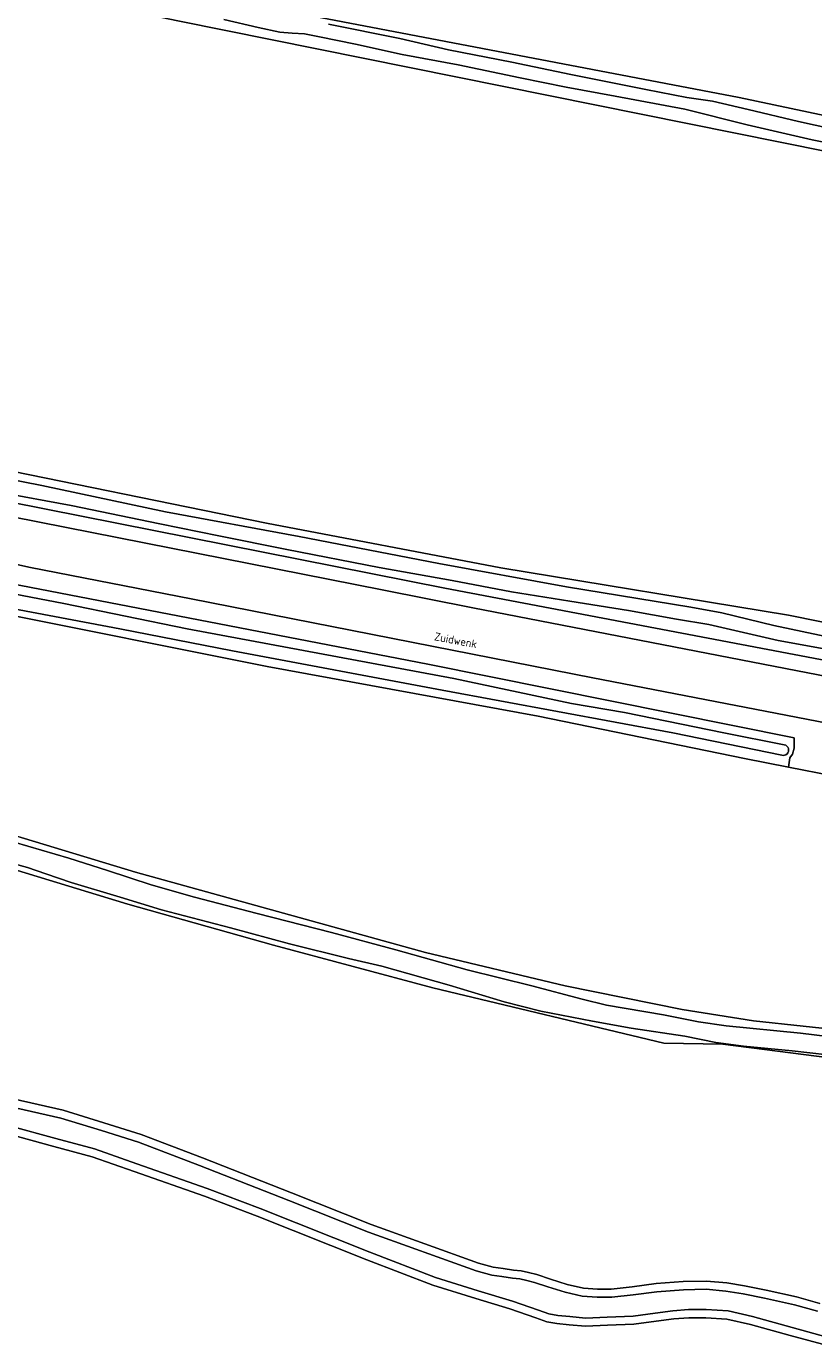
# Model space of a CAD drawing. Header units: metres. Extents: x 149984 to 156489, y 469398 to 478068.
# Tile 813 of 854: x 155167 to 155256, y 473217 to 473365. Entities that reach past the tile are written whole.
import ezdxf
from ezdxf.enums import TextEntityAlignment as Align

# ---------------------------------------------------------------- set-up
doc = ezdxf.new("R2010")
doc.units = ezdxf.units.M
doc.header["$LTSCALE"] = 0.75
for name, color, linetype, lineweight in [('B-WE-GR-GRAS-GV', 252, 'Continuous', 13), ('B-WE-OG-TERREIN_OEVER-GV', 252, 'Continuous', 18), ('B-WE-OG-TOPOGRAFIE-T18', 7, 'Continuous', 18), ('B-WE-OG-WATER_SLOOT-GV', 252, 'Continuous', 18), ('B-WE-OG-WEG-GV', 252, 'Continuous', 18), ('B-WE-VH-GESLOTENVERHARDING_ASFALT-GV', 252, 'Continuous', 18)]:
    doc.layers.add(name, color=color, linetype=linetype, lineweight=lineweight)
doc.styles.add('NLCS-ISO-M500-T18', font='NLCS-ISO.ttf', dxfattribs={"height": 0.9})

msp = doc.modelspace()

# ---------------------------------------------------------------- linework, layer by layer
at = {"layer": 'B-WE-GR-GRAS-GV', "flags": 128}
for points in [[(155335.193, 473335.265), (155184.222, 473365.667), (155141.756, 473374.53), (155102.863, 473386.437), (155043.356, 473404.693), (155042.973, 473405.385), (155042.955, 473406.523), (155036.077, 473407.713), (155035.473, 473402.335), (155033.778, 473387.999), (155033.515, 473384.53)], [(155042.955, 473406.523), (155043.172, 473407.445), (155043.804, 473407.824), (155046.044, 473407.535), (155051.139, 473406.054), (155057.167, 473404.767), (155089.898, 473394.109), (155123.235, 473384.055), (155147.445, 473377.441), (155169.802, 473371.884), (155247.193, 473357.068), (155335.976, 473338.294), (155337.283, 473338.018), (155341.602, 473336.866), (155343.236, 473336.43), (155346.279, 473363.682)], [(155058.264, 473348.422), (155062.252, 473347.189), (155082.754, 473340.796), (155160.409, 473316.19), (155194.144, 473309.31), (155220.47, 473304.283), (155252.749, 473298.992), (155294.553, 473290.525), (155323.742, 473283.905), (155333.05, 473281.794), (155333.432, 473283.996), (155333.857, 473286.445), (155341.913, 473332.858), (155340.66, 473333.51)], [(155257.722, 473280.938), (155252.751, 473281.92), (155247.799, 473282.899), (155224.647, 473287.661), (155194.22, 473293.217), (155162.801, 473299.501), (155139.716, 473305.521), (155117.557, 473312.995), (155114.382, 473303.999), (155111.141, 473295.599), (155110.479, 473291.894), (155112.596, 473290.307), (155113.187, 473290.129), (155153.276, 473278.07), (155179.47, 473270.132), (155212.014, 473261.137), (155227.69, 473257.366), (155240.787, 473254.72), (155248.791, 473253.464), (155265.526, 473251.678)], [(155286.538, 473245.581), (155245.357, 473250.824), (155238.743, 473250.956), (155212.813, 473257.174), (155194.954, 473261.936), (155178.593, 473266.534), (155125.469, 473282.74)], [(155160.887, 473245.778), (155171.327, 473243.422), (155175.902, 473242.01), (155180.076, 473240.719), (155186.967, 473238.08), (155196.982, 473234.143), (155205.915, 473230.609), (155217.957, 473226.256), (155219.613, 473225.806), (155220.706, 473225.654), (155221.865, 473225.49), (155222.723, 473225.392), (155223.561, 473225.214), (155224.502, 473224.979), (155226.029, 473224.46), (155227.904, 473223.874), (155229.724, 473223.476), (155231.309, 473223.363), (155232.854, 473223.363), (155235.196, 473223.597), (155237.883, 473223.967), (155240.922, 473224.196), (155243.536, 473224.254), (155245.834, 473224.04), (155247.799, 473223.732), (155250.233, 473223.237), (155253.636, 473222.479), (155256.257, 473221.738)], [(155257.103, 473217.012), (155252.906, 473218.161), (155248.462, 473219.4), (155245.835, 473219.992), (155243.476, 473220.139), (155241.565, 473220.139), (155239.864, 473220.01), (155237.896, 473219.745), (155235.382, 473219.414), (155232.421, 473219.297), (155229.945, 473219.18), (155228.122, 473219.358), (155226.739, 473219.476), (155225.607, 473219.694), (155224.382, 473220.113), (155221.463, 473221.147), (155217.661, 473222.302), (155212.833, 473223.808), (155205.427, 473226.637), (155193.101, 473231.532), (155187.191, 473233.786), (155179.31, 473236.565), (155174.576, 473238.203), (155170.288, 473239.36), (155165.12, 473240.788)]]:
    msp.add_lwpolyline(points, dxfattribs=at)
at = {"layer": 'B-WE-OG-TERREIN_OEVER-GV', "flags": 128}
for points in [[(155335.976, 473338.294), (155247.193, 473357.068), (155169.802, 473371.884), (155147.445, 473377.441), (155123.235, 473384.055), (155089.898, 473394.109), (155057.167, 473404.767), (155051.139, 473406.054), (155046.044, 473407.535), (155043.804, 473407.824), (155043.172, 473407.445), (155042.955, 473406.523), (155042.973, 473405.385), (155043.356, 473404.693), (155102.863, 473386.437), (155141.756, 473374.53), (155184.222, 473365.667), (155335.193, 473335.265)], [(155335.535, 473336.051), (155325.659, 473337.972), (155311.706, 473340.837), (155304.287, 473342.648), (155296.553, 473344.395), (155288.092, 473346.02), (155280.977, 473347.535), (155271.867, 473349.218), (155263.375, 473350.73), (155255.375, 473352.328), (155248.11, 473354.003), (155241.101, 473355.76), (155233.297, 473357.198), (155227.802, 473358.224), (155222.61, 473359.278), (155215.676, 473360.747), (155209.373, 473361.894), (155204.152, 473363.046), (155200.092, 473363.887), (155198.416, 473364.196), (155197.049, 473364.267), (155195.666, 473364.384), (155193.214, 473364.94), (155189.374, 473365.825)], [(155201.119, 473365.297), (155209.129, 473363.683), (155214.59, 473362.425), (155221.703, 473361.044), (155228.304, 473359.635), (155236.731, 473357.958), (155241.314, 473357.083), (155244.224, 473356.648), (155248.228, 473355.725), (155253.864, 473354.356), (155261.016, 473352.816), (155270.93, 473350.661), (155280.081, 473348.879), (155286.867, 473347.368), (155295.282, 473345.658), (155304.08, 473343.805), (155309.572, 473342.65), (155318.052, 473340.827), (155328.419, 473338.842), (155335.669, 473337.094)], [(155059.394, 473346.69), (155062.045, 473345.905), (155069.493, 473343.75), (155080.863, 473340.042), (155091.889, 473336.511), (155101.565, 473333.466), (155111.647, 473330.27), (155120.957, 473327.391), (155130.345, 473324.427), (155140.916, 473321.148), (155151.559, 473317.635), (155157.042, 473316.08), (155162.806, 473314.734), (155168.934, 473313.543), (155182.841, 473310.575), (155197.831, 473307.788), (155213.506, 473304.775), (155227.817, 473302.167), (155241.768, 473299.886), (155245.255, 473299.239), (155251.086, 473297.801), (155259.387, 473296.057)], [(155095.253, 473322.23), (155110.326, 473317.787), (155116.634, 473315.589), (155125.397, 473312.971), (155144.964, 473306.7), (155155.092, 473303.501), (155159.294, 473302.592), (155171.429, 473300.303), (155185.257, 473297.449), (155215.172, 473291.868), (155228.387, 473289.077), (155234.321, 473288.057), (155245.479, 473285.78), (155252.268, 473284.428)], [(155106.507, 473291.7), (155105.893, 473291.888), (155105.078, 473292.138), (155094.517, 473295.976), (155073.272, 473302.297), (155064.588, 473304.837), (155050.386, 473308.912), (155045.17, 473310.512), (155034.437, 473314.112), (155033.645, 473310.654), (155086.495, 473294.44), (155125.469, 473282.74), (155178.593, 473266.534), (155194.954, 473261.936), (155212.813, 473257.174), (155238.743, 473250.956), (155245.357, 473250.824), (155286.538, 473245.581)], [(155251.977, 473283.256), (155239.745, 473285.757), (155213.866, 473290.562), (155190.358, 473294.959), (155177.687, 473297.441), (155162.387, 473300.32), (155151.383, 473302.899), (155137.501, 473307.165), (155126.114, 473310.855), (155118.453, 473313.208)], [(155264.78, 473293.739), (155251.572, 473296.139), (155243.798, 473297.946), (155240.172, 473298.532), (155234.777, 473299.52), (155228.214, 473300.546), (155221.65, 473301.614), (155215.012, 473302.863), (155206.804, 473304.326), (155196.452, 473306.363), (155188.807, 473307.87), (155182.19, 473309.234), (155172.234, 473311.267), (155164.068, 473312.786)], [(155162.801, 473299.501), (155194.22, 473293.217), (155224.647, 473287.661), (155247.799, 473282.899), (155252.751, 473281.92), (155252.9, 473282.98), (155253.2, 473283.37), (155253.37, 473284.04), (155253.39, 473284.36), (155253.39, 473284.82), (155253.37, 473285.22), (155212.25, 473293.48), (155158.63, 473303.83)], [(155265.526, 473251.678), (155248.791, 473253.464), (155240.787, 473254.72), (155227.69, 473257.366), (155212.014, 473261.137), (155179.47, 473270.132), (155153.276, 473278.07)], [(155164.297, 473273.968), (155171.976, 473271.711), (155176.314, 473270.317), (155181.231, 473268.72), (155186.062, 473267.346), (155193.096, 473265.515), (155201.439, 473263.387), (155208.67, 473261.433), (155216.687, 473259.183), (155223.92, 473257.388), (155229.592, 473255.877), (155232.308, 473255.211), (155238.703, 473254.121), (155242.639, 473253.344), (155245.747, 473252.913), (155254.09, 473252.058), (155262.982, 473250.976)], [(155259.079, 473249.426), (155253.15, 473250.083), (155247.702, 473250.609), (155244.598, 473251.044), (155241.086, 473251.75), (155235.074, 473252.623), (155230.742, 473253.432), (155224.93, 473254.554), (155220.837, 473255.581), (155214.663, 473257.45), (155207.101, 473259.579), (155203.362, 473260.459), (155196.75, 473262.087), (155190.102, 473263.892), (155182.372, 473265.901), (155177.752, 473267.322), (155172.233, 473268.966), (155169.413, 473269.958), (155167.349, 473270.664), (155165.845, 473271.074)], [(155160.693, 473244.888), (155171.092, 473242.541), (155175.632, 473241.139), (155179.778, 473239.857), (155186.637, 473237.23), (155196.648, 473233.296), (155205.592, 473229.757), (155217.682, 473225.386), (155219.43, 473224.912), (155220.58, 473224.752), (155221.749, 473224.586), (155222.576, 473224.492), (155223.356, 473224.326), (155224.244, 473224.104), (155225.747, 473223.593), (155227.67, 473222.993), (155229.593, 473222.572), (155231.276, 473222.452), (155232.899, 473222.452), (155235.303, 473222.692), (155237.979, 473223.06), (155240.967, 473223.285), (155243.504, 473223.342), (155245.721, 473223.135), (155247.638, 473222.834), (155250.043, 473222.346), (155253.413, 473221.595), (155256.006, 473220.862)], [(155256.257, 473221.738), (155253.636, 473222.479), (155250.233, 473223.237), (155247.799, 473223.732), (155245.834, 473224.04), (155243.536, 473224.254), (155240.922, 473224.196), (155237.883, 473223.967), (155235.196, 473223.597), (155232.854, 473223.363), (155231.309, 473223.363), (155229.724, 473223.476), (155227.904, 473223.874), (155226.029, 473224.46), (155224.502, 473224.979), (155223.561, 473225.214), (155222.723, 473225.392), (155221.865, 473225.49), (155220.706, 473225.654), (155219.613, 473225.806), (155217.957, 473226.256), (155205.915, 473230.609), (155196.982, 473234.143), (155186.967, 473238.08), (155180.076, 473240.719), (155175.902, 473242.01), (155171.327, 473243.422), (155160.887, 473245.778)], [(155165.12, 473240.788), (155170.288, 473239.36), (155174.576, 473238.203), (155179.31, 473236.565), (155187.191, 473233.786), (155193.101, 473231.532), (155205.427, 473226.637), (155212.833, 473223.808), (155217.661, 473222.302), (155221.463, 473221.147), (155224.382, 473220.113), (155225.607, 473219.694), (155226.739, 473219.476), (155228.122, 473219.358), (155229.945, 473219.18), (155232.421, 473219.297), (155235.382, 473219.414), (155237.896, 473219.745), (155239.864, 473220.01), (155241.565, 473220.139), (155243.476, 473220.139), (155245.835, 473219.992), (155248.462, 473219.4), (155252.906, 473218.161), (155257.103, 473217.012)], [(155257.344, 473217.89), (155253.149, 473219.039), (155248.685, 473220.284), (155245.965, 473220.897), (155243.504, 473221.051), (155241.531, 473221.051), (155239.768, 473220.917), (155237.776, 473220.649), (155235.305, 473220.323), (155232.382, 473220.208), (155229.968, 473220.093), (155228.206, 473220.265), (155226.865, 473220.38), (155225.842, 473220.577), (155224.681, 473220.974), (155221.748, 473222.013), (155217.929, 473223.173), (155213.132, 473224.67), (155205.758, 473227.486), (155193.432, 473232.381), (155187.505, 473234.642), (155179.611, 473237.426), (155174.844, 473239.075), (155170.528, 473240.239), (155165.334, 473241.674)]]:
    msp.add_lwpolyline(points, dxfattribs=at)
msp.add_lwpolyline([(155062.252, 473347.189), (155058.264, 473348.422), (155057.502, 473347.626), (155056.867, 473346.316), (155057.168, 473344.501), (155059.813, 473343.633), (155068.27, 473341.04), (155096.58, 473332.09), (155147.82, 473316.29), (155157.92, 473313.11), (155158.89, 473312.89), (155161.1, 473312.5), (155214.17, 473302.01), (155277.03, 473290.09), (155323.297, 473281.104), (155323.511, 473282.21), (155323.742, 473283.905), (155294.553, 473290.525), (155252.749, 473298.992), (155220.47, 473304.283), (155194.144, 473309.31), (155160.409, 473316.19), (155082.754, 473340.796)], close=True, dxfattribs=at)
at = {"layer": 'B-WE-OG-TERREIN_OEVER-GV'}
msp.add_lwpolyline([(155252.268, 473284.428, -1.0480039), (155251.977, 473283.256)], format="xyb", dxfattribs=at)
at = {"layer": 'B-WE-OG-WATER_SLOOT-GV', "flags": 128}
for points in [[(155189.374, 473365.825), (155193.214, 473364.94), (155195.666, 473364.384), (155197.049, 473364.267), (155198.416, 473364.196), (155200.092, 473363.887), (155204.152, 473363.046), (155209.373, 473361.894), (155215.676, 473360.747), (155222.61, 473359.278), (155227.802, 473358.224), (155233.297, 473357.198), (155241.101, 473355.76), (155248.11, 473354.003), (155255.375, 473352.328), (155263.375, 473350.73), (155271.867, 473349.218), (155280.977, 473347.535), (155288.092, 473346.02), (155296.553, 473344.395), (155304.287, 473342.648), (155311.706, 473340.837), (155325.659, 473337.972), (155335.535, 473336.051)], [(155335.669, 473337.094), (155328.419, 473338.842), (155318.052, 473340.827), (155309.572, 473342.65), (155304.08, 473343.805), (155295.282, 473345.658), (155286.867, 473347.368), (155280.081, 473348.879), (155270.93, 473350.661), (155261.016, 473352.816), (155253.864, 473354.356), (155248.228, 473355.725), (155244.224, 473356.648), (155241.314, 473357.083), (155236.731, 473357.958), (155228.304, 473359.635), (155221.703, 473361.044), (155214.59, 473362.425), (155209.129, 473363.683), (155201.119, 473365.297)], [(155259.387, 473296.057), (155251.086, 473297.801), (155245.255, 473299.239), (155241.768, 473299.886), (155227.817, 473302.167), (155213.506, 473304.775), (155197.831, 473307.788), (155182.841, 473310.575), (155168.934, 473313.543), (155162.806, 473314.734), (155157.042, 473316.08), (155151.559, 473317.635), (155140.916, 473321.148), (155130.345, 473324.427), (155120.957, 473327.391), (155111.647, 473330.27), (155101.565, 473333.466), (155091.889, 473336.511), (155080.863, 473340.042), (155069.493, 473343.75), (155062.045, 473345.905), (155059.394, 473346.69)], [(155252.268, 473284.428), (155245.479, 473285.78), (155234.321, 473288.057), (155228.387, 473289.077), (155215.172, 473291.868), (155185.257, 473297.449), (155171.429, 473300.303), (155159.294, 473302.592), (155155.092, 473303.501), (155144.964, 473306.7), (155125.397, 473312.971), (155116.634, 473315.589), (155110.326, 473317.787), (155095.253, 473322.23)], [(155118.453, 473313.208), (155126.114, 473310.855), (155137.501, 473307.165), (155151.383, 473302.899), (155162.387, 473300.32), (155177.687, 473297.441), (155190.358, 473294.959), (155213.866, 473290.562), (155239.745, 473285.757), (155251.977, 473283.256)], [(155164.068, 473312.786), (155172.234, 473311.267), (155182.19, 473309.234), (155188.807, 473307.87), (155196.452, 473306.363), (155206.804, 473304.326), (155215.012, 473302.863), (155221.65, 473301.614), (155228.214, 473300.546), (155234.777, 473299.52), (155240.172, 473298.532), (155243.798, 473297.946), (155251.572, 473296.139), (155264.78, 473293.739)], [(155262.982, 473250.976), (155254.09, 473252.058), (155245.747, 473252.913), (155242.639, 473253.344), (155238.703, 473254.121), (155232.308, 473255.211), (155229.592, 473255.877), (155223.92, 473257.388), (155216.687, 473259.183), (155208.67, 473261.433), (155201.439, 473263.387), (155193.096, 473265.515), (155186.062, 473267.346), (155181.231, 473268.72), (155176.314, 473270.317), (155171.976, 473271.711), (155164.297, 473273.968)], [(155165.845, 473271.074), (155167.349, 473270.664), (155169.413, 473269.958), (155172.233, 473268.966), (155177.752, 473267.322), (155182.372, 473265.901), (155190.102, 473263.892), (155196.75, 473262.087), (155203.362, 473260.459), (155207.101, 473259.579), (155214.663, 473257.45), (155220.837, 473255.581), (155224.93, 473254.554), (155230.742, 473253.432), (155235.074, 473252.623), (155241.086, 473251.75), (155244.598, 473251.044), (155247.702, 473250.609), (155253.15, 473250.083), (155259.079, 473249.426)], [(155256.006, 473220.862), (155253.413, 473221.595), (155250.043, 473222.346), (155247.638, 473222.834), (155245.721, 473223.135), (155243.504, 473223.342), (155240.967, 473223.285), (155237.979, 473223.06), (155235.303, 473222.692), (155232.899, 473222.452), (155231.276, 473222.452), (155229.593, 473222.572), (155227.67, 473222.993), (155225.747, 473223.593), (155224.244, 473224.104), (155223.356, 473224.326), (155222.576, 473224.492), (155221.749, 473224.586), (155220.58, 473224.752), (155219.43, 473224.912), (155217.682, 473225.386), (155205.592, 473229.757), (155196.648, 473233.296), (155186.637, 473237.23), (155179.778, 473239.857), (155175.632, 473241.139), (155171.092, 473242.541), (155160.693, 473244.888)], [(155165.334, 473241.674), (155170.528, 473240.239), (155174.844, 473239.075), (155179.611, 473237.426), (155187.505, 473234.642), (155193.432, 473232.381), (155205.758, 473227.486), (155213.132, 473224.67), (155217.929, 473223.173), (155221.748, 473222.013), (155224.681, 473220.974), (155225.842, 473220.577), (155226.865, 473220.38), (155228.206, 473220.265), (155229.968, 473220.093), (155232.382, 473220.208), (155235.305, 473220.323), (155237.776, 473220.649), (155239.768, 473220.917), (155241.531, 473221.051), (155243.504, 473221.051), (155245.965, 473220.897), (155248.685, 473220.284), (155253.149, 473219.039), (155257.344, 473217.89)]]:
    msp.add_lwpolyline(points, dxfattribs=at)
at = {"layer": 'B-WE-OG-WATER_SLOOT-GV'}
msp.add_lwpolyline([(155251.977, 473283.256, 1.0480039), (155252.268, 473284.428)], format="xyb", dxfattribs=at)
at = {"layer": 'B-WE-OG-WEG-GV', "flags": 128}
for points in [[(155044.825, 473348.552), (155043.423, 473349.012), (155043.767, 473348.435), (155043.973, 473348.037), (155043.721, 473347.202), (155067.54, 473339.67), (155121.1, 473322.83), (155161.57, 473310.9), (155161.99, 473310.82), (155162.31, 473310.78), (155162.95, 473310.6), (155165.67, 473310.03), (155207.131, 473301.816), (155217.31, 473299.8), (155291.16, 473285.48), (155377.78, 473268.53), (155410.002, 473262.122)], [(155407.05, 473257.63), (155328.49, 473273.12), (155280.1, 473282.42), (155230.78, 473291.96), (155185.71, 473300.82), (155167.67, 473304.34), (155159.62, 473306.09), (155148.74, 473308.94), (155135.13, 473312.99), (155104.89, 473322.6), (155042.036, 473342.515), (155041.88, 473342.166), (155041.5, 473341.805), (155039.377, 473339.736), (155039.138, 473339.475), (155040.73, 473338.796), (155040.807, 473338.893)], [(155415.02, 473264.18), (155361.21, 473273.74), (155333.801, 473279.064), (155323.297, 473281.104), (155277.03, 473290.09), (155214.17, 473302.01), (155161.1, 473312.5), (155158.89, 473312.89), (155157.92, 473313.11), (155147.82, 473316.29), (155096.58, 473332.09), (155068.27, 473341.04), (155059.813, 473343.633)], [(155158.63, 473303.83), (155212.25, 473293.48), (155253.37, 473285.22), (155253.39, 473284.82), (155253.39, 473284.36), (155253.37, 473284.04), (155253.2, 473283.37), (155252.9, 473282.98), (155252.751, 473281.92), (155257.722, 473280.938)]]:
    msp.add_lwpolyline(points, dxfattribs=at)
at = {"layer": 'B-WE-VH-GESLOTENVERHARDING_ASFALT-GV', "flags": 128}
for points in [[(155291.16, 473285.48), (155217.31, 473299.8), (155207.131, 473301.816), (155165.67, 473310.03)], [(155159.62, 473306.09), (155167.67, 473304.34), (155185.71, 473300.82), (155230.78, 473291.96), (155280.1, 473282.42)]]:
    msp.add_lwpolyline(points, dxfattribs=at)

# ---------------------------------------------------------------- texts
at = {"layer": 'B-WE-OG-TOPOGRAFIE-T18', "style": 'NLCS-ISO-M500-T18'}
msp.add_text('Zuidwenk', height=0.9, rotation=349.1, dxfattribs=at).set_placement((155215.396, 473296.16), align=Align.MIDDLE)

doc.saveas('drawing.dxf')
